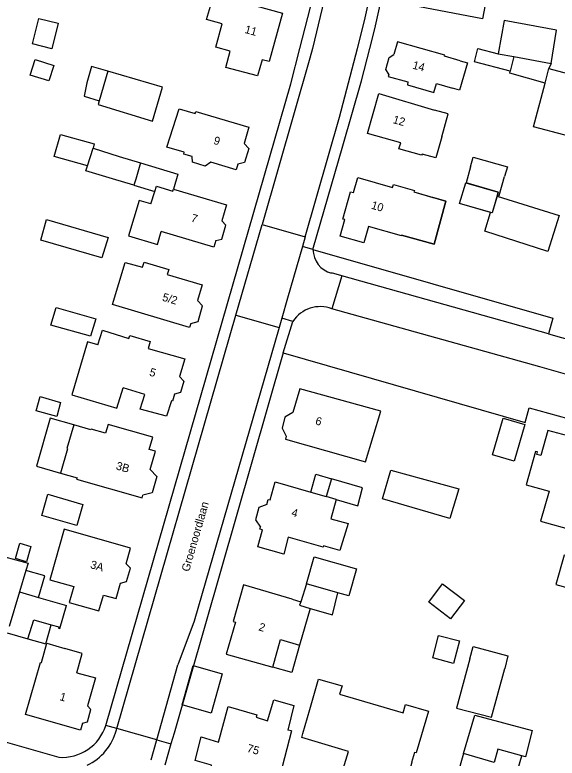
# Model space of a CAD drawing. Extents: x 194485 to 197793, y 468269 to 470822.
# Drawn here: x 195295.9 to 195376.4, y 469894.5 to 470005 of the extents above; entities that cross this region are included whole.
import ezdxf

# ---------------------------------------------------------------- set-up
doc = ezdxf.new("R2010")
doc.units = 0
for name, color, linetype in [('BGT grensvlak gebouwinstallatie plus 1', 7, 'Continuous'), ('BGT grensvlak onbegroeid terreindeel', 7, 'Continuous'), ('BGT grensvlak overig bouwwerk uitbreiding populatie', 7, 'Continuous'), ('BGT grensvlak pand op maaiveld', 7, 'Continuous'), ('BGT grensvlak pand op maaiveld LR', 7, 'Continuous'), ('BGT grensvlak wegdeel', 7, 'Continuous'), ('BGT tekst huisnummerreeks', 7, 'Continuous'), ('BGT tekst openbare ruimte label weg', 7, 'Continuous'), ('GEM grensvlak beperking object', 7, 'Continuous')]:
    doc.layers.add(name, color=color, linetype=linetype)

msp = doc.modelspace()

# ---------------------------------------------------------------- linework, layer by layer
at = {"layer": 'BGT grensvlak gebouwinstallatie plus 1'}
for p, q in [((195375.51, 469997.78), (195375.21, 469997.01)), ((195369.37, 469996.3), (195369.45, 469996.61)), ((195374.64, 469994.86), (195369.37, 469996.3)), ((195306.56, 469994.9), (195306.14, 469992.89)), ((195306.14, 469992.89), (195308.4, 469992.22)), ((195301.68, 469983.92), (195302.65, 469987.2)), ((195302.65, 469987.2), (195307.65, 469985.82)), ((195307.65, 469985.82), (195307.48, 469985.19)), ((195306.64, 469982.55), (195301.68, 469983.92)), ((195313.55, 469979.67), (195316.65, 469978.72)), ((195366.83, 469939.6), (195368.4, 469945.06)), ((195368.4, 469945.06), (195371.6, 469944.14)), ((195371.6, 469944.14), (195370.03, 469938.68)), ((195370.03, 469938.68), (195366.83, 469939.6)), ((195339.81, 469934.06), (195340.56, 469936.73)), ((195340.56, 469936.73), (195342.89, 469936.02)), ((195357.34, 469917.71), (195359.41, 469920.42)), ((195359.41, 469920.42), (195362.65, 469917.95)), ((195360.58, 469915.24), (195357.34, 469917.71)), ((195362.65, 469917.95), (195360.58, 469915.24)), ((195338.17, 469911.35), (195337.01, 469907.25)), ((195337.01, 469907.25), (195334.18, 469908.05)), ((195362.51, 469895.21), (195364.17, 469900.95)), ((195364.17, 469900.95), (195372.72, 469898.66)), ((195372.72, 469898.66), (195371.71, 469894.73)), ((195371.71, 469894.73), (195371.18, 469894.89))]:
    msp.add_line(p, q, dxfattribs=at)
for points in [[(195309.65, 469996.62), (195307.25, 469997.32), (195306.56, 469994.9)], [(195314.51, 469982.99), (195320.08, 469981.3), (195319.41, 469979.08)], [(195304.6, 469944.05), (195301.1, 469945.04), (195299.06, 469937.91), (195302.65, 469936.89)], [(195297.8, 469912.27), (195300.46, 469911.52), (195301.26, 469914.37)], [(195326.68, 469907.07), (195325.03, 469901.23), (195320.7, 469902.46), (195322.36, 469908.3), (195326.68, 469907.07)]]:
    msp.add_lwpolyline(points, dxfattribs=at)
at = {"layer": 'BGT grensvlak onbegroeid terreindeel'}
for points in [[(195340.15, 469970.13), (195375.77, 469959.9), (195375.16, 469957.6)], [(195335.73, 469954.79), (195371.67, 469944.43), (195372.25, 469946.59), (195379.43, 469944.63)]]:
    msp.add_lwpolyline(points, dxfattribs=at)
at = {"layer": 'BGT grensvlak overig bouwwerk uitbreiding populatie'}
for p, q in [((195298.15, 469996.05), (195298.88, 469998.34)), ((195298.88, 469998.34), (195301.65, 469997.46)), ((195301.65, 469997.46), (195300.93, 469995.17)), ((195300.93, 469995.17), (195298.15, 469996.05)), ((195295.96, 469924.2), (195296.61, 469926.46)), ((195296.61, 469926.46), (195298.23, 469925.99)), ((195298.23, 469925.99), (195297.58, 469923.73)), ((195297.58, 469923.73), (195295.96, 469924.2))]:
    msp.add_line(p, q, dxfattribs=at)
msp.add_lwpolyline([(195361.92, 469911.97), (195361.03, 469908.61), (195357.94, 469909.43), (195358.82, 469912.78), (195361.92, 469911.97)], dxfattribs=at)
at = {"layer": 'BGT grensvlak pand op maaiveld'}
for p, q in [((195298.49, 470000.66), (195299.44, 470004.46)), ((195299.44, 470004.46), (195302.29, 470003.74)), ((195302.29, 470003.74), (195301.33, 469999.95)), ((195375.51, 469997.78), (195376.34, 470002.72)), ((195301.33, 469999.95), (195298.49, 470000.66)), ((195351.45, 469998.65), (195352.18, 469999.08)), ((195369.99, 469998.78), (195369.45, 469996.61)), ((195369.99, 469998.78), (195375.51, 469997.78)), ((195350.97, 469996.89), (195351.45, 469998.65)), ((195309.65, 469996.62), (195308.4, 469992.22)), ((195351.4, 469996.15), (195350.97, 469996.89)), ((195374.64, 469994.86), (195375.21, 469997.01)), ((195372.93, 469988.37), (195374.64, 469994.86)), ((195306.64, 469982.55), (195307.48, 469985.19)), ((195307.48, 469985.19), (195311.37, 469983.95)), ((195311.37, 469983.95), (195314.51, 469982.99)), ((195314.51, 469982.99), (195313.83, 469980.56)), ((195363.56, 469982.41), (195362.89, 469980.02)), ((195313.83, 469980.56), (195313.55, 469979.67)), ((195367.82, 469978.15), (195368.62, 469980.97)), ((195316.07, 469976.89), (195316.65, 469978.72)), ((195367.49, 469978.04), (195367.55, 469978.23)), ((195367.55, 469978.23), (195367.82, 469978.15)), ((195342.89, 469936.02), (195342.1, 469933.4)), ((195347.5, 469934.69), (195342.89, 469936.02)), ((195346.83, 469932.03), (195347.5, 469934.69)), ((195339.81, 469934.06), (195342.1, 469933.4)), ((195343.57, 469932.97), (195346.83, 469932.03)), ((195346.61, 469922.66), (195345.48, 469918.64)), ((195300.29, 469921.61), (195297.51, 469922.4)), ((195299.38, 469918.43), (195300.29, 469921.61)), ((195337.04, 469918.17), (195329.85, 469920.3)), ((195339.18, 469920.42), (195338.33, 469917.79)), ((195304.6, 469920.03), (195303.93, 469917.67)), ((195299.38, 469918.43), (195303.52, 469917.2)), ((195308.34, 469916.41), (195309.01, 469918.78)), ((195337.04, 469918.17), (195338.33, 469917.79)), ((195345.48, 469918.64), (195343.85, 469919.1)), ((195303.93, 469917.67), (195308.34, 469916.41)), ((195339.71, 469916.8), (195338.17, 469911.35)), ((195294.72, 469913.14), (195297.8, 469912.27)), ((195334.18, 469908.05), (195335.34, 469912.15)), ((195335.34, 469912.15), (195338.17, 469911.35)), ((195363.45, 469909.31), (195361.49, 469901.96)), ((195366.69, 469900.63), (195368.63, 469907.87)), ((195339.68, 469901.77), (195340.99, 469906.26)), ((195337.29, 469902.34), (195336.42, 469898.71)), ((195338.64, 469898.21), (195339.68, 469901.77)), ((195361.49, 469901.96), (195366.69, 469900.63)), ((195336.96, 469898.58), (195334.89, 469890.67)), ((195336.96, 469898.58), (195336.42, 469898.71)), ((195362.51, 469895.21), (195359.79, 469885.6))]:
    msp.add_line(p, q, dxfattribs=at)
for points in [[(195365.19, 470010.8), (195364.76, 470008.6), (195366.1, 470008.35), (195365.34, 470004.4), (195354.68, 470006.45), (195355.87, 470012.6)], [(195327.85, 469999.61), (195325.72, 470000.18), (195326.65, 470003.65), (195324.35, 470004.29), (195325.39, 470007.81), (195327.61, 470007.17), (195327.68, 470007.47), (195335.62, 470005.24), (195333.64, 469998.05), (195332.58, 469998.32), (195331.9, 469995.93), (195327.2, 469997.17), (195327.85, 469999.61)], [(195376.34, 470002.72), (195368.57, 470004.13), (195367.68, 469999.19)], [(195362.03, 469998.15), (195359.67, 469998.84), (195359.72, 469999.01), (195352.7, 470000.97), (195352.18, 469999.08)], [(195369.45, 469996.61), (195364.13, 469998.02), (195364.65, 470000), (195367.68, 469999.19)], [(195362.03, 469998.15), (195363.1, 469997.86), (195361.94, 469993.78), (195360.87, 469994.09)], [(195308.4, 469992.22), (195308.24, 469991.65), (195316.32, 469989.2), (195317.8, 469994.22), (195309.65, 469996.62)], [(195375.21, 469997.01), (195382.44, 469995.1), (195381.49, 469991.51), (195383.26, 469991.04), (195381.93, 469985.99), (195372.93, 469988.37)], [(195351.4, 469996.15), (195351.31, 469995.84), (195354.24, 469995.02), (195354.21, 469994.6), (195358.09, 469993.43), (195358.49, 469994.79), (195360.87, 469994.09)], [(195359.29, 469986.86), (195358.38, 469983.76), (195356.36, 469984.31), (195356.26, 469984.14), (195352.92, 469985.09), (195353.18, 469985.97), (195348.27, 469987.36), (195349.92, 469993.3), (195358.22, 469990.85)], [(195322.18, 469983.94), (195320.94, 469984.31), (195321.02, 469984.59), (195318.43, 469985.34), (195320.25, 469991.03), (195322.66, 469990.31), (195322.75, 469990.61), (195330.64, 469988.3), (195329.91, 469985.85)], [(195359.29, 469986.86), (195360.24, 469990.29), (195358.22, 469990.85)], [(195329.91, 469985.85), (195330.61, 469985.11), (195330, 469983.04), (195329.01, 469982.8)], [(195324.99, 469983.11), (195324.12, 469982.48), (195322.24, 469983.09), (195322.18, 469983.94)], [(195363.56, 469982.41), (195363.95, 469983.82), (195369.03, 469982.42), (195368.62, 469980.97)], [(195313.55, 469979.67), (195310.39, 469980.64), (195306.41, 469981.79), (195306.64, 469982.55)], [(195329.01, 469982.8), (195328.76, 469981.98), (195324.99, 469983.11)], [(195353.29, 469972.14), (195348.41, 469973.53), (195347.72, 469971.11), (195344.2, 469972.1), (195344.88, 469974.56), (195344.59, 469974.64), (195345.74, 469978.7), (195346.16, 469978.58), (195346.81, 469980.81), (195351.98, 469979.31), (195352.12, 469979.8), (195355.21, 469978.9), (195355.14, 469978.69), (195357.94, 469977.87)], [(195366.52, 469975.64), (195361.93, 469976.96), (195362.84, 469980.04), (195362.89, 469980.02)], [(195316.65, 469978.72), (195316.91, 469979.51), (195319.31, 469978.79), (195319.41, 469979.08)], [(195319.41, 469979.08), (195327.29, 469976.78), (195326.59, 469974.4)], [(195353.29, 469972.14), (195353.31, 469972.24), (195358.13, 469970.93), (195359.88, 469977.3), (195357.94, 469977.87)], [(195367.49, 469978.04), (195376.73, 469975.16), (195375.06, 469969.8), (195365.7, 469972.83), (195366.52, 469975.64)], [(195316.07, 469976.89), (195314.32, 469977.41), (195312.76, 469972.15), (195317.03, 469970.88), (195317.6, 469972.79)], [(195309.71, 469971.92), (195308.78, 469968.86), (195299.73, 469971.51), (195300.58, 469974.6), (195309.71, 469971.92)], [(195325.71, 469971.44), (195326.59, 469971.65), (195327.21, 469973.74), (195326.59, 469974.4)], [(195325.71, 469971.44), (195325.42, 469970.46), (195317.6, 469972.79)], [(195310.38, 469961.95), (195312.25, 469968.19), (195314.8, 469967.51), (195315.06, 469968.22), (195318.72, 469967.14), (195318.51, 469966.4), (195323.69, 469964.85), (195323, 469962.52)], [(195322.01, 469959.15), (195323.07, 469959.41), (195323.75, 469961.74), (195323, 469962.52)], [(195307.89, 469959.83), (195307.1, 469957.23), (195301.21, 469958.86), (195301.99, 469961.51), (195307.89, 469959.83)], [(195322.01, 469959.15), (195321.82, 469958.51), (195310.38, 469961.95)], [(195308.21, 469955.95), (195308.87, 469958.12), (195312.8, 469956.9), (195312.94, 469957.32), (195315.95, 469956.44), (195315.65, 469955.42), (195321.1, 469953.88), (195320.33, 469951.25)], [(195308.21, 469955.95), (195306.64, 469956.42), (195304.31, 469948.53), (195311.03, 469946.54), (195311.93, 469949.59)], [(195320.33, 469951.25), (195320.98, 469950.57), (195320.48, 469948.86), (195319.57, 469948.64)], [(195319.57, 469948.64), (195319.27, 469947.6), (195319.11, 469947.65), (195318.41, 469945.35), (195314.48, 469946.4), (195315.16, 469948.58), (195311.93, 469949.59)], [(195336.19, 469942.36), (195336.08, 469941.95), (195347.97, 469938.56), (195350.24, 469946.08), (195338.19, 469949.44), (195337.18, 469945.88)], [(195299.04, 469946.15), (195299.62, 469948.29), (195302.65, 469947.37), (195302.1, 469945.29), (195299.04, 469946.15)], [(195337.18, 469945.88), (195335.99, 469945.2), (195335.57, 469943.58), (195336.19, 469942.36)], [(195304.6, 469944.05), (195303.6, 469940.55), (195303.7, 469940.52), (195302.65, 469936.89)], [(195315.96, 469937.41), (195316.74, 469940.16), (195315.82, 469940.42), (195316.34, 469942.26), (195309.7, 469944.14), (195309.33, 469942.81), (195307.19, 469943.42), (195307.16, 469943.32), (195304.6, 469944.05)], [(195378.02, 469942.44), (195375.04, 469943.24), (195374, 469939.49), (195373.39, 469939.66), (195373.5, 469940.04), (195373.2, 469940.12), (195371.83, 469935.14), (195375.22, 469934.19), (195373.97, 469929.76), (195378.94, 469928.36), (195379.06, 469928.79)], [(195302.65, 469936.89), (195305.1, 469936.19), (195305.04, 469935.97), (195314.76, 469933.2), (195314.88, 469933.62)], [(195315.96, 469937.41), (195316.95, 469936.39), (195316.25, 469933.96), (195314.88, 469933.62)], [(195350.5, 469933.09), (195351.7, 469937.35), (195361.83, 469934.58), (195360.5, 469930.17), (195350.5, 469933.09)], [(195333.29, 469932.24), (195333.5, 469932.99), (195333.79, 469932.91), (195334.51, 469935.59), (195339.81, 469934.06)], [(195299.86, 469930.61), (195300.78, 469933.75), (195305.98, 469932.24), (195305.06, 469929.1), (195299.86, 469930.61)], [(195343.57, 469932.97), (195342.78, 469930.12), (195345.36, 469929.39), (195344.15, 469925.37), (195341.71, 469926.07), (195341.64, 469925.9), (195336.46, 469927.36), (195335.8, 469924.85), (195331.98, 469925.96), (195332.66, 469928.46), (195332.24, 469928.54), (195332.33, 469928.88)], [(195333.29, 469932.24), (195332.11, 469931.76), (195331.61, 469929.97), (195332.33, 469928.88)], [(195309.01, 469918.78), (195310.9, 469918.24), (195311.57, 469920.56), (195312.46, 469920.78), (195313.03, 469922.78), (195312.38, 469923.43), (195313.04, 469925.76), (195303.21, 469928.55), (195301.17, 469921.36)], [(195286.5, 469919.54), (195286.8, 469920.58), (195292.58, 469918.79), (195294.18, 469924.51), (195297.84, 469923.49), (195297.51, 469922.4)], [(195339.18, 469920.42), (195340.31, 469924.44), (195346.61, 469922.66)], [(195376.25, 469920.32), (195379.62, 469919.39), (195380.83, 469923.75), (195377.45, 469924.68), (195376.25, 469920.32)], [(195301.17, 469921.36), (195301.08, 469921.03), (195304.6, 469920.03)], [(195329.85, 469920.3), (195328.27, 469914.83), (195328.62, 469914.77), (195327.26, 469910), (195334.18, 469908.05)], [(195339.71, 469916.8), (195343.03, 469915.84), (195343.85, 469919.1)], [(195301.26, 469914.37), (195302.41, 469914.04), (195302.35, 469913.83), (195302.54, 469913.78), (195303.52, 469917.2)], [(195297.8, 469912.27), (195298.66, 469915.11), (195301.26, 469914.37)], [(195305.93, 469899.76), (195305.63, 469898.68), (195297.45, 469901.03), (195299.68, 469908.77), (195299.8, 469908.73), (195300.62, 469911.61), (195303.27, 469910.85)], [(195305.05, 469907.24), (195305.87, 469910.11), (195303.27, 469910.85)], [(195363.45, 469909.31), (195363.94, 469911.13), (195369.11, 469909.73), (195368.63, 469907.87)], [(195305.05, 469907.24), (195307.85, 469906.45), (195306.66, 469902.29)], [(195340.99, 469906.26), (195344.49, 469905.28), (195344.09, 469904.04), (195353.56, 469901.27), (195353.88, 469902.52), (195357.29, 469901.54), (195355.46, 469895.31), (195355.22, 469895.37), (195354.77, 469893.91), (195354.83, 469893.89), (195352.29, 469885.59), (195347.52, 469886.95), (195347.39, 469886.72), (195343.18, 469887.87), (195343.25, 469888.2), (195340.82, 469888.94), (195341.85, 469892.42), (195344.22, 469891.67), (195345.43, 469895.54), (195338.47, 469897.61), (195338.64, 469898.21)], [(195334.25, 469890.85), (195329.31, 469892.23), (195329.18, 469891.93), (195325.05, 469893.15), (195325.08, 469893.5), (195322.63, 469894.2), (195323.55, 469897.71), (195326.09, 469896.93), (195327.56, 469902.23), (195331.81, 469900.96), (195331.71, 469900.61), (195333.41, 469900.08), (195334.32, 469903.18), (195337.29, 469902.34)], [(195305.93, 469899.76), (195306.65, 469899.94), (195307.17, 469901.75), (195306.66, 469902.29)], [(195371.18, 469894.89), (195367.61, 469895.89), (195367.05, 469893.87), (195362.51, 469895.21)], [(195369.59, 469888.11), (195370.86, 469892.74), (195370.57, 469892.84), (195371.18, 469894.89)]]:
    msp.add_lwpolyline(points, dxfattribs=at)
at = {"layer": 'BGT grensvlak pand op maaiveld LR'}
for p, q in [((195367.68, 469999.19), (195369.99, 469998.78)), ((195343.57, 469932.97), (195342.1, 469933.4)), ((195297.51, 469922.4), (195296.57, 469919.27)), ((195343.85, 469919.1), (195339.18, 469920.42)), ((195296.57, 469919.27), (195295, 469914.09)), ((195296.57, 469919.27), (195299.38, 469918.43))]:
    msp.add_line(p, q, dxfattribs=at)
for points in [[(195367.55, 469978.23), (195367.67, 469978.65), (195362.89, 469980.02)], [(195367.49, 469978.04), (195366.77, 469975.57), (195366.52, 469975.64)], [(195338.33, 469917.79), (195338.15, 469917.25), (195339.71, 469916.8)]]:
    msp.add_lwpolyline(points, dxfattribs=at)
at = {"layer": 'BGT grensvlak wegdeel'}
for p, q in [((195328.7, 469960.36), (195332.59, 469973.86)), ((195332.59, 469973.86), (195338.99, 469972)), ((195338.99, 469972), (195338.58, 469970.58)), ((195340.15, 469970.13), (195338.58, 469970.58)), ((195344.43, 469966.2), (195342.91, 469966.63)), ((195344.43, 469966.2), (195342.96, 469961.31)), ((195375.16, 469957.6), (195344.43, 469966.2)), ((195373.87, 469952.7), (195342.96, 469961.31)), ((195311.01, 469898.95), (195328.7, 469960.36)), ((195328.7, 469960.36), (195335.11, 469958.54)), ((195335.51, 469959.92), (195335.11, 469958.54)), ((195337.17, 469959.44), (195335.51, 469959.92)), ((195335.73, 469954.79), (195337.17, 469959.44)), ((195335.73, 469954.79), (195319.51, 469898.26)), ((195380.71, 469950.72), (195373.87, 469952.7)), ((195316.93, 469897.27), (195320.05, 469908.4)), ((195311.01, 469898.95), (195309.38, 469899.41)), ((195310.95, 469898.74), (195311.01, 469898.95)), ((195316.93, 469897.27), (195311.01, 469898.95)), ((195319.51, 469898.26), (195319.05, 469896.66)), ((195316.88, 469897.09), (195316.93, 469897.27)), ((195316.93, 469897.27), (195319.05, 469896.66)), ((195316.13, 469894.3), (195316.88, 469897.09)), ((195319.05, 469896.66), (195318.13, 469893.49))]:
    msp.add_line(p, q, dxfattribs=at)
for points in [[(195309.38, 469899.41), (195336.84, 469994.76), (195338.22, 470000), (195340.56, 470009.26), (195343.66, 470025.12), (195354.32, 470087.37)], [(195346.14, 470029.33), (195344.63, 470020.46), (195342.67, 470010.78), (195340.09, 470000), (195339.7, 469998.56), (195332.59, 469973.86)], [(195338.99, 469972), (195344.11, 469989.78), (195346.78, 470000), (195347.81, 470004.1), (195350.14, 470014.59), (195352.46, 470028.25)], [(195340.15, 469970.13), (195344.59, 469985.54), (195347.35, 469995.18), (195348.62, 470000), (195349.35, 470002.9), (195351.68, 470013.39), (195353.64, 470024.07)], [(195375.16, 469957.6), (195403.98, 469949.49), (195405.56, 469949.57), (195407.07, 469949.97), (195408.48, 469950.63), (195409.71, 469951.6), (195410.71, 469952.79), (195411.5, 469954.15), (195412.01, 469955.64), (195416.9, 469973.48), (195420.09, 469985.02)], [(195338.58, 469970.58), (195336.37, 469962.91), (195335.51, 469959.92)], [(195335.11, 469958.54), (195322.52, 469914.88), (195320.05, 469908.4)], [(195240.29, 469910.34), (195252.71, 469906.75), (195252.75, 469906.91), (195290.34, 469896.02), (195290.9, 469897.97), (195302.39, 469894.68)]]:
    msp.add_lwpolyline(points, dxfattribs=at)
for centre, radius, start, end in [((195343.77, 469970.14), 3.62, 180.1873, 256.3103), ((195341.22, 469956.79), 4.84, 68.988, 146.8336), ((195302.9, 469901.45), 6.79, 265.6465, 342.5509), ((195303.11, 469900.81), 8.11, 295.3755, 345.2536)]:
    msp.add_arc(centre, radius, start, end, dxfattribs=at)
at = {"layer": 'GEM grensvlak beperking object'}
for points in [[(195344.2, 469972.1), (195344.88, 469974.56), (195344.59, 469974.64), (195345.74, 469978.7), (195346.16, 469978.58), (195346.81, 469980.81), (195351.98, 469979.31), (195352.12, 469979.8), (195355.21, 469978.9), (195355.14, 469978.69), (195359.88, 469977.3), (195358.13, 469970.93), (195353.31, 469972.24), (195353.29, 469972.14), (195348.41, 469973.53), (195347.72, 469971.11), (195344.2, 469972.1)], [(195361.93, 469976.96), (195362.84, 469980.04), (195367.67, 469978.65), (195366.77, 469975.57), (195361.93, 469976.96)]]:
    msp.add_lwpolyline(points, dxfattribs=at)

# ---------------------------------------------------------------- texts
at = {"layer": 'BGT tekst huisnummerreeks'}
for s, rotation, p in [('11', 344.6, (195329.92, 470002.32)), ('14', 344.9, (195354.85, 469997.02)), ('12', 344.5, (195351.93, 469988.92)), ('9', 343.5, (195325.29, 469985.83)), ('10', 343.8, (195348.71, 469976.21)), ('7', 343.5, (195321.94, 469974.3)), ('5/2', 343.6, (195317.67, 469962.54)), ('5', 343.8, (195315.76, 469951.4)), ('6', 344.3, (195340.41, 469944.15)), ('3B', 344.1, (195310.8, 469937.47)), ('4', 345.1, (195336.86, 469930.53)), ('3A', 344.1, (195306.98, 469922.8)), ('2', 344.1, (195331.99, 469913.54)), ('1', 344, (195302.43, 469903.18)), ('75', 344.3, (195330.26, 469895.5))]:
    msp.add_text(s, height=1.2, rotation=rotation, dxfattribs=at).set_placement(p)
at = {"layer": 'BGT tekst openbare ruimte label weg'}
msp.add_text('Groenoordlaan', height=1.2, rotation=74, dxfattribs=at).set_placement((195321.74, 469922.16))

doc.saveas('drawing.dxf')
